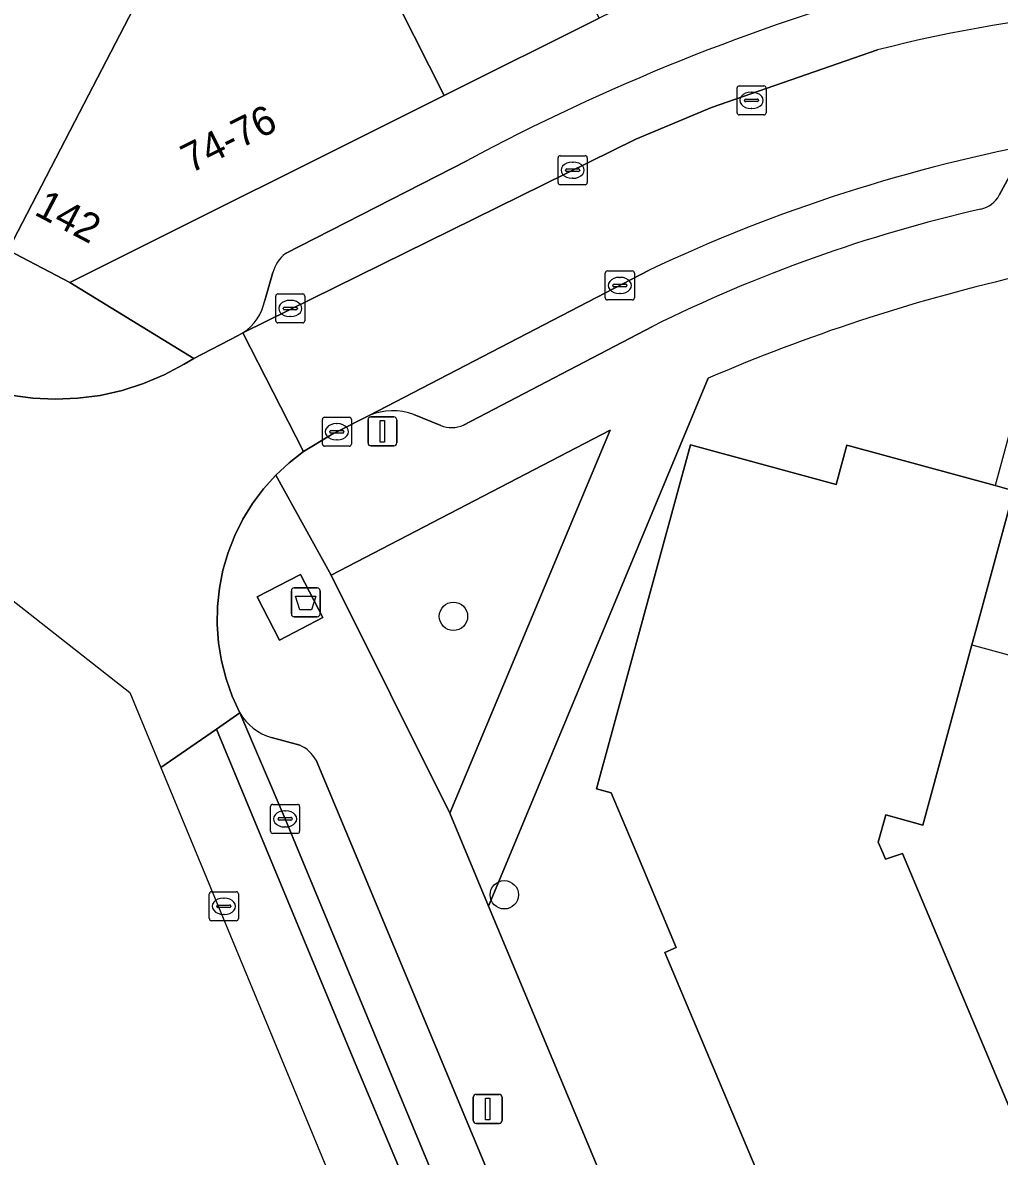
# Model space of a CAD drawing. Extents: x 159716 to 160783, y 383290 to 384031.
# Drawn here: x 159891.75 to 159925.41, y 383489.56 to 383528.64 of the extents above; entities that cross this region are included whole.
import ezdxf

# ---------------------------------------------------------------- set-up
doc = ezdxf.new("R2010")
doc.units = 0
for name, color, linetype in [('IMGEO_Afval_apart_plaats', 7, 'Continuous'), ('IMGEO_Boom', 7, 'Continuous'), ('IMGEO_Erf', 7, 'Continuous'), ('IMGEO_Groenvoorziening', 7, 'Continuous'), ('IMGEO_Kolk', 7, 'Continuous'), ('IMGEO_Lichtmast', 7, 'Continuous'), ('IMGEO_Pand', 7, 'Continuous'), ('IMGEO_Pand_nummerreeks', 7, 'Continuous'), ('IMGEO_Pand_overbouw', 7, 'Continuous'), ('IMGEO_Parkeervlak_open', 7, 'Continuous'), ('IMGEO_Rijbaan_lokaal_gesloten', 7, 'Continuous'), ('IMGEO_Rijbaan_lokaal_open', 7, 'Continuous'), ('IMGEO_Rioolput', 7, 'Continuous'), ('IMGEO_Voetpad_gesloten', 7, 'Continuous'), ('IMGEO_Voetpad_open', 7, 'Continuous')]:
    doc.layers.add(name, color=color, linetype=linetype)

msp = doc.modelspace()

# ---------------------------------------------------------------- linework, layer by layer
at = {"layer": 'IMGEO_Afval_apart_plaats'}
for p, q in [((159901.007, 383508.26), (159901.007, 383509.06)), ((159901.007, 383509.06), (159901.007, 383508.26)), ((159901.107, 383509.16), (159901.897, 383509.16)), ((159901.897, 383509.16), (159901.107, 383509.16)), ((159901.997, 383509.06), (159901.997, 383508.26)), ((159901.997, 383508.26), (159901.997, 383509.06)), ((159901.897, 383508.16), (159901.107, 383508.16)), ((159901.107, 383508.16), (159901.897, 383508.16))]:
    msp.add_line(p, q, dxfattribs=at)
msp.add_lwpolyline([(159901.15, 383508.874), (159901.854, 383508.874), (159901.705, 383508.404), (159901.299, 383508.404), (159901.15, 383508.874)], dxfattribs=at)
for centre, start, end in [((159901.107, 383509.06), 90, 180), ((159901.107, 383509.06), 90, 180), ((159901.897, 383509.06), 0, 90), ((159901.897, 383509.06), 360, 90), ((159901.107, 383508.26), 180, 270), ((159901.107, 383508.26), 180, 270), ((159901.897, 383508.26), 270, 0), ((159901.897, 383508.26), 270, 0)]:
    msp.add_arc(centre, 0.1, start, end, dxfattribs=at)
at = {"layer": 'IMGEO_Boom'}
for centre in [(159906.592, 383508.177), (159908.344, 383498.578)]:
    msp.add_circle(centre, 0.489, dxfattribs=at)
at = {"layer": 'IMGEO_Erf'}
for points in [[(159891.242, 383520.801), (159893.545, 383525.239), (159900.223, 383538.106)], [(159915.373, 383516.384), (159908.553, 383500), (159907.8, 383498.19), (159915.231, 383480.4)], [(159919.884, 383482.335), (159913.879, 383496.592), (159914.273, 383496.757), (159912.907, 383500), (159912.026, 383502.092), (159911.522, 383502.229), (159914.757, 383514.09), (159919.784, 383512.719), (159920.154, 383514.078), (159925.264, 383512.684), (159925.91, 383512.508), (159924.595, 383507.685), (159924.46, 383507.191), (159922.767, 383500.983), (159921.49, 383501.331), (159921.233, 383500.388), (159921.397, 383500), (159921.479, 383499.806), (159922.071, 383500), (159928.06, 383485.779)]]:
    msp.add_lwpolyline(points, dxfattribs=at)
msp.add_arc((159940.155, 383458.88), 62.617, 103.1165, 113.31385, dxfattribs=at)
at = {"layer": 'IMGEO_Groenvoorziening'}
msp.add_lwpolyline([(159911.993, 383514.6), (159902.373, 383509.598), (159906.473, 383501.392)], close=True, dxfattribs=at)
at = {"layer": 'IMGEO_Kolk'}
for p, q in [((159910.275, 383524.056), (159911.127, 383524.056)), ((159910.2, 383523.13), (159910.2, 383523.982)), ((159910.688, 383523.836), (159910.713, 383523.836)), ((159911.201, 383523.982), (159911.201, 383523.13)), ((159910.459, 383523.55), (159910.459, 383523.562)), ((159910.897, 383523.513), (159910.499, 383523.513)), ((159910.502, 383523.599), (159910.9, 383523.599)), ((159910.711, 383523.276), (159910.686, 383523.276)), ((159910.943, 383523.562), (159910.943, 383523.55)), ((159911.127, 383523.056), (159910.275, 383523.056)), ((159911.826, 383519.156), (159911.826, 383520.008)), ((159911.901, 383520.082), (159912.753, 383520.082)), ((159912.314, 383519.862), (159912.339, 383519.862)), ((159912.827, 383520.008), (159912.827, 383519.156)), ((159912.085, 383519.576), (159912.085, 383519.588)), ((159912.523, 383519.539), (159912.125, 383519.539)), ((159912.128, 383519.625), (159912.526, 383519.625)), ((159912.569, 383519.588), (159912.569, 383519.576)), ((159900.469, 383518.364), (159900.469, 383519.216)), ((159900.544, 383519.29), (159901.396, 383519.29)), ((159900.957, 383519.07), (159900.982, 383519.07)), ((159901.47, 383519.216), (159901.47, 383518.364)), ((159912.753, 383519.082), (159911.901, 383519.082)), ((159912.337, 383519.302), (159912.312, 383519.302)), ((159900.728, 383518.784), (159900.728, 383518.796)), ((159901.166, 383518.747), (159900.768, 383518.747)), ((159900.771, 383518.833), (159901.169, 383518.833)), ((159901.212, 383518.796), (159901.212, 383518.784)), ((159901.396, 383518.29), (159900.544, 383518.29)), ((159900.98, 383518.51), (159900.955, 383518.51)), ((159902.149, 383515.039), (159903.001, 383515.039)), ((159902.074, 383514.113), (159902.074, 383514.965)), ((159902.562, 383514.819), (159902.587, 383514.819)), ((159903.075, 383514.965), (159903.075, 383514.113)), ((159902.333, 383514.533), (159902.333, 383514.545)), ((159902.771, 383514.496), (159902.373, 383514.496)), ((159902.376, 383514.582), (159902.774, 383514.582)), ((159902.585, 383514.259), (159902.56, 383514.259)), ((159902.817, 383514.545), (159902.817, 383514.533)), ((159903.001, 383514.039), (159902.149, 383514.039)), ((159900.29, 383500.77), (159900.29, 383501.622)), ((159900.365, 383501.696), (159901.217, 383501.696)), ((159900.778, 383501.476), (159900.803, 383501.476)), ((159901.291, 383501.622), (159901.291, 383500.77)), ((159900.549, 383501.19), (159900.549, 383501.202)), ((159900.987, 383501.153), (159900.589, 383501.153)), ((159900.592, 383501.239), (159900.99, 383501.239)), ((159901.033, 383501.202), (159901.033, 383501.19)), ((159901.217, 383500.696), (159900.365, 383500.696)), ((159900.801, 383500.916), (159900.776, 383500.916))]:
    msp.add_line(p, q, dxfattribs=at)
for points in [[(159910.275, 383524.056), (159911.127, 383524.056)], [(159910.2, 383523.13), (159910.2, 383523.982)], [(159911.201, 383523.982), (159911.201, 383523.13)], [(159911.127, 383523.056), (159910.275, 383523.056)], [(159911.826, 383519.156), (159911.826, 383520.008)], [(159911.901, 383520.082), (159912.753, 383520.082)], [(159912.827, 383520.008), (159912.827, 383519.156)], [(159900.469, 383518.364), (159900.469, 383519.216)], [(159900.544, 383519.29), (159901.396, 383519.29)], [(159901.47, 383519.216), (159901.47, 383518.364)], [(159912.753, 383519.082), (159911.901, 383519.082)], [(159901.396, 383518.29), (159900.544, 383518.29)], [(159902.149, 383515.039), (159903.001, 383515.039)], [(159902.074, 383514.113), (159902.074, 383514.965)], [(159903.075, 383514.965), (159903.075, 383514.113)], [(159903.001, 383514.039), (159902.149, 383514.039)], [(159900.29, 383500.77), (159900.29, 383501.622)], [(159900.365, 383501.696), (159901.217, 383501.696)], [(159901.291, 383501.622), (159901.291, 383500.77)], [(159901.217, 383500.696), (159900.365, 383500.696)]]:
    msp.add_lwpolyline(points, dxfattribs=at)
for centre, radius, start, end in [((159910.277, 383523.98), 0.0765, 91.552, 178.448), ((159910.277, 383523.98), 0.0765, 91.552, 178.448), ((159911.125, 383523.98), 0.0765, 1.552, 88.448), ((159911.125, 383523.98), 0.0765, 1.552, 88.448), ((159910.499, 383523.559), 0.0403, 85.8775, 175.7526), ((159910.496, 383523.549), 0.0366, 178.938, 274.7102), ((159910.9, 383523.556), 0.043, 264.8664, 352.4533), ((159910.904, 383523.561), 0.0386, 1.7309, 96.639), ((159910.277, 383523.132), 0.0765, 181.552, 268.448), ((159910.277, 383523.132), 0.0765, 181.552, 268.448), ((159911.125, 383523.132), 0.0765, 271.552, 358.448), ((159911.125, 383523.132), 0.0765, 271.552, 358.448), ((159911.903, 383520.006), 0.0765, 91.552, 178.448), ((159911.903, 383520.006), 0.0765, 91.552, 178.448), ((159912.751, 383520.006), 0.0765, 1.552, 88.448), ((159912.751, 383520.006), 0.0765, 1.552, 88.448), ((159912.125, 383519.585), 0.0403, 85.8775, 175.7526), ((159912.122, 383519.575), 0.0366, 178.938, 274.7102), ((159912.526, 383519.582), 0.043, 264.8664, 352.4533), ((159912.53, 383519.587), 0.0386, 1.7309, 96.639), ((159900.546, 383519.214), 0.0765, 91.552, 178.448), ((159900.546, 383519.214), 0.0765, 91.552, 178.448), ((159901.394, 383519.214), 0.0765, 1.552, 88.448), ((159901.394, 383519.214), 0.0765, 1.552, 88.448), ((159911.903, 383519.158), 0.0765, 181.552, 268.448), ((159911.903, 383519.158), 0.0765, 181.552, 268.448), ((159912.751, 383519.158), 0.0765, 271.552, 358.448), ((159912.751, 383519.158), 0.0765, 271.552, 358.448), ((159900.768, 383518.793), 0.0403, 85.8775, 175.7526), ((159900.765, 383518.783), 0.0366, 178.938, 274.7102), ((159901.169, 383518.79), 0.043, 264.8664, 352.4533), ((159901.173, 383518.795), 0.0386, 1.7309, 96.639), ((159900.546, 383518.366), 0.0765, 181.552, 268.448), ((159900.546, 383518.366), 0.0765, 181.552, 268.448), ((159901.394, 383518.366), 0.0765, 271.552, 358.448), ((159901.394, 383518.366), 0.0765, 271.552, 358.448), ((159902.151, 383514.963), 0.0765, 91.552, 178.448), ((159902.151, 383514.963), 0.0765, 91.552, 178.448), ((159902.999, 383514.963), 0.0765, 1.552, 88.448), ((159902.999, 383514.963), 0.0765, 1.552, 88.448), ((159902.373, 383514.542), 0.0403, 85.8775, 175.7526), ((159902.37, 383514.532), 0.0366, 178.938, 274.7102), ((159902.774, 383514.539), 0.043, 264.8664, 352.4533), ((159902.778, 383514.544), 0.0386, 1.7309, 96.639), ((159902.151, 383514.115), 0.0765, 181.552, 268.448), ((159902.151, 383514.115), 0.0765, 181.552, 268.448), ((159902.999, 383514.115), 0.0765, 271.552, 358.448), ((159902.999, 383514.115), 0.0765, 271.552, 358.448), ((159900.367, 383501.62), 0.0765, 91.552, 178.448), ((159900.367, 383501.62), 0.0765, 91.552, 178.448), ((159901.215, 383501.62), 0.0765, 1.552, 88.448), ((159901.215, 383501.62), 0.0765, 1.552, 88.448), ((159900.589, 383501.199), 0.0403, 85.8775, 175.7526), ((159900.586, 383501.189), 0.0366, 178.938, 274.7102), ((159900.99, 383501.196), 0.043, 264.8664, 352.4533), ((159900.994, 383501.201), 0.0386, 1.7309, 96.639), ((159900.367, 383500.772), 0.0765, 181.552, 268.448), ((159900.367, 383500.772), 0.0765, 181.552, 268.448), ((159901.215, 383500.772), 0.0765, 271.552, 358.448), ((159901.215, 383500.772), 0.0765, 271.552, 358.448)]:
    msp.add_arc(centre, radius, start, end, dxfattribs=at)
for centre, major_axis, ratio, start_param, end_param in [((159910.687, 383523.556), (-0.387, 0.002), 0.722429, 4.712389, 7.853982), ((159910.712, 383523.556), (-0.39, 0.002), 0.717154, 1.570796, 4.712389), ((159912.313, 383519.582), (-0.387, 0.002), 0.722429, 4.712389, 7.853982), ((159912.338, 383519.582), (-0.39, 0.002), 0.717154, 1.570796, 4.712389), ((159900.956, 383518.79), (-0.387, 0.002), 0.722429, 4.712389, 7.853982), ((159900.981, 383518.79), (-0.39, 0.002), 0.717154, 1.570796, 4.712389), ((159902.561, 383514.539), (-0.387, 0.002), 0.722429, 4.712389, 7.853982), ((159902.586, 383514.539), (-0.39, 0.002), 0.717154, 1.570796, 4.712389), ((159900.777, 383501.196), (-0.387, 0.002), 0.722429, 4.712389, 7.853982), ((159900.802, 383501.196), (-0.39, 0.002), 0.717154, 1.570796, 4.712389)]:
    msp.add_ellipse(centre, major_axis=major_axis, ratio=ratio, start_param=start_param, end_param=end_param, dxfattribs=at)
at = {"layer": 'IMGEO_Lichtmast'}
for p, q in [((159903.749, 383515.053), (159904.539, 383515.053)), ((159904.539, 383515.053), (159903.749, 383515.053)), ((159903.649, 383514.153), (159903.649, 383514.953)), ((159903.649, 383514.953), (159903.649, 383514.153)), ((159904.639, 383514.953), (159904.639, 383514.153)), ((159904.639, 383514.153), (159904.639, 383514.953)), ((159904.539, 383514.053), (159903.749, 383514.053)), ((159903.749, 383514.053), (159904.539, 383514.053)), ((159907.276, 383490.798), (159907.276, 383491.598)), ((159907.276, 383491.598), (159907.276, 383490.798)), ((159907.376, 383491.698), (159908.166, 383491.698)), ((159908.166, 383491.698), (159907.376, 383491.698)), ((159908.266, 383491.598), (159908.266, 383490.798)), ((159908.266, 383490.798), (159908.266, 383491.598)), ((159908.166, 383490.698), (159907.376, 383490.698)), ((159907.376, 383490.698), (159908.166, 383490.698))]:
    msp.add_line(p, q, dxfattribs=at)
for points in [[(159904.069, 383514.928), (159904.219, 383514.928), (159904.219, 383514.178), (159904.069, 383514.178), (159904.069, 383514.928)], [(159907.696, 383491.573), (159907.846, 383491.573), (159907.846, 383490.823), (159907.696, 383490.823), (159907.696, 383491.573)]]:
    msp.add_lwpolyline(points, dxfattribs=at)
for centre, start, end in [((159903.749, 383514.953), 90, 180), ((159903.749, 383514.953), 90, 180), ((159904.539, 383514.953), 0, 90), ((159904.539, 383514.953), 360, 90), ((159903.749, 383514.153), 180, 270), ((159903.749, 383514.153), 180, 270), ((159904.539, 383514.153), 270, 0), ((159904.539, 383514.153), 270, 0), ((159907.376, 383491.598), 90, 180), ((159907.376, 383491.598), 90, 180), ((159908.166, 383491.598), 0, 90), ((159908.166, 383491.598), 360, 90), ((159907.376, 383490.798), 180, 270), ((159907.376, 383490.798), 180, 270), ((159908.166, 383490.798), 270, 0), ((159908.166, 383490.798), 270, 0)]:
    msp.add_arc(centre, 0.1, start, end, dxfattribs=at)
at = {"layer": 'IMGEO_Pand'}
for points in [[(159905.592, 383541.891), (159905.079, 383541.698), (159904.331, 383543.708), (159903.829, 383545.054), (159901.789, 383541.122), (159902.979, 383538.531), (159904.367, 383535.512), (159902.108, 383534.372), (159906.271, 383526.127), (159911.609, 383528.796)], [(159902.108, 383534.372), (159900.223, 383538.106), (159893.545, 383525.239), (159891.242, 383520.801), (159893.373, 383519.679), (159906.271, 383526.127)], [(159925.264, 383512.684), (159920.154, 383514.078), (159919.784, 383512.719), (159914.757, 383514.09), (159911.522, 383502.229), (159912.026, 383502.092), (159912.907, 383500), (159914.273, 383496.757), (159913.879, 383496.592), (159919.884, 383482.335), (159924.492, 383484.276), (159928.06, 383485.779), (159922.071, 383500), (159921.479, 383499.806), (159921.397, 383500), (159921.233, 383500.388), (159921.49, 383501.331), (159922.767, 383500.983), (159924.46, 383507.191), (159924.595, 383507.685), (159925.91, 383512.508)]]:
    msp.add_lwpolyline(points, close=True, dxfattribs=at)
at = {"layer": 'IMGEO_Pand_overbouw'}
msp.add_lwpolyline([(159927.116, 383506.469), (159928.14, 383510.222), (159929.455, 383515.045), (159926.151, 383515.939), (159925.264, 383512.684), (159925.91, 383512.508), (159924.595, 383507.685), (159924.46, 383507.191)], close=True, dxfattribs=at)
at = {"layer": 'IMGEO_Parkeervlak_open'}
for points in [[(159912.883, 383524.63), (159915.482, 383525.722), (159921.204, 383527.702)], [(159899.335, 383517.95), (159912.883, 383524.63)], [(159907.056, 383523.884), (159900.805, 383520.68)], [(159925.406, 383522.691), (159925.896, 383523.601)], [(159913.334, 383520.111), (159903.686, 383515.102)], [(159900.367, 383520.026), (159900.09, 383519.068)], [(159906.936, 383514.765), (159913.451, 383518.17)], [(159905.232, 383515.139), (159906.158, 383514.752)], [(159899.231, 383504.853), (159900.789, 383501.196), (159901.285, 383500), (159906.203, 383488.152), (159911.754, 383474.791), (159919.519, 383456.326), (159928.849, 383433.865), (159936.262, 383416.118), (159943.529, 383398.824), (159944.714, 383396.035)], [(159901.295, 383503.737), (159900.324, 383504.001)], [(159913.989, 383474.129), (159903.2, 383500), (159901.858, 383503.217)]]:
    msp.add_lwpolyline(points, dxfattribs=at)
for centre, radius, start, end in [((159942.008, 383458.755), 73.915, 105.61177, 118.22045), ((159933.739, 383478.379), 50.891, 86.0011, 104.2592), ((159937.171, 383469.615), 55.839, 100.3731, 115.2704), ((159924.545, 383523.183), 0.992, 283.2911, 330.2457), ((159936.257, 383472.239), 51.281, 102.9412, 116.4062), ((159901.513, 383519.732), 1.183, 126.7545, 165.6231), ((159898.418, 383519.384), 1.702, 302.62, 349.3167), ((159904.508, 383513.064), 2.197, 70.7691, 111.9729), ((159906.531, 383515.709), 1.027, 248.7072, 293.2074), ((159900.794, 383505.731), 1.793, 209.3264, 254.8003), ((159900.82, 383502.658), 1.178, 28.2984, 66.2491)]:
    msp.add_arc(centre, radius, start, end, dxfattribs=at)
at = {"layer": 'IMGEO_Rijbaan_lokaal_gesloten'}
msp.add_lwpolyline([(159898.421, 383504.292), (159903.109, 383492.991), (159910.35, 383475.775), (159918.123, 383457.211), (159927.747, 383434.036), (159934.862, 383417.01), (159942.26, 383399.261), (159942.587, 383398.482), (159943.529, 383398.824), (159936.262, 383416.118), (159928.849, 383433.865), (159919.519, 383456.326), (159911.754, 383474.791), (159906.203, 383488.152), (159901.285, 383500), (159900.789, 383501.196), (159899.231, 383504.853)], close=True, dxfattribs=at)
at = {"layer": 'IMGEO_Rijbaan_lokaal_open'}
for points in [[(159921.204, 383527.702), (159915.482, 383525.722), (159912.883, 383524.63), (159899.335, 383517.95), (159901.429, 383513.856), (159902.377, 383514.433), (159902.575, 383514.541), (159903.686, 383515.102), (159913.334, 383520.111)], [(159888.938, 383510.652), (159895.437, 383505.552), (159896.507, 383502.966), (159896.507, 383502.966), (159898.421, 383504.292), (159899.231, 383504.853), (159898.965, 383505.431), (159898.753, 383506.026), (159898.596, 383506.638), (159898.494, 383507.26), (159898.447, 383507.89), (159898.458, 383508.521), (159898.524, 383509.149), (159898.647, 383509.768), (159898.824, 383510.374), (159899.054, 383510.962), (159899.337, 383511.527), (159899.668, 383512.064), (159900.046, 383512.569), (159900.468, 383513.039), (159900.93, 383513.469), (159901.429, 383513.856), (159899.335, 383517.95), (159899.172, 383517.86), (159897.641, 383517.069), (159897.312, 383516.865), (159896.626, 383516.501), (159895.911, 383516.2), (159895.172, 383515.963), (159894.414, 383515.794), (159893.645, 383515.693), (159892.869, 383515.662), (159892.094, 383515.699), (159891.325, 383515.806)]]:
    msp.add_lwpolyline(points, dxfattribs=at)
msp.add_lwpolyline([(159896.507, 383502.966), (159908.349, 383474.342), (159940.105, 383397.581), (159942.587, 383398.482), (159942.26, 383399.261), (159934.862, 383417.01), (159927.747, 383434.036), (159918.123, 383457.211), (159910.35, 383475.775), (159903.109, 383492.991), (159898.421, 383504.292), (159896.507, 383502.966)], close=True, dxfattribs=at)
for centre, radius, start, end in [((159933.739, 383478.379), 50.891, 86.0011, 104.2592), ((159937.171, 383469.615), 55.839, 100.3731, 115.2704)]:
    msp.add_arc(centre, radius, start, end, dxfattribs=at)
at = {"layer": 'IMGEO_Rioolput'}
for p, q in [((159916.366, 383525.537), (159916.366, 383526.389)), ((159916.441, 383526.463), (159917.293, 383526.463)), ((159917.367, 383526.389), (159917.367, 383525.537)), ((159916.668, 383526.006), (159917.066, 383526.006)), ((159916.854, 383526.243), (159916.879, 383526.243)), ((159916.625, 383525.957), (159916.625, 383525.969)), ((159917.063, 383525.92), (159916.665, 383525.92)), ((159916.877, 383525.683), (159916.852, 383525.683)), ((159917.109, 383525.969), (159917.109, 383525.957)), ((159917.293, 383525.463), (159916.441, 383525.463)), ((159898.253, 383498.682), (159899.105, 383498.682)), ((159898.178, 383497.756), (159898.178, 383498.608)), ((159898.48, 383498.225), (159898.878, 383498.225)), ((159898.666, 383498.462), (159898.691, 383498.462)), ((159899.179, 383498.608), (159899.179, 383497.756)), ((159898.437, 383498.176), (159898.437, 383498.188)), ((159898.875, 383498.139), (159898.477, 383498.139)), ((159898.689, 383497.902), (159898.664, 383497.902)), ((159898.921, 383498.188), (159898.921, 383498.176)), ((159899.105, 383497.682), (159898.253, 383497.682))]:
    msp.add_line(p, q, dxfattribs=at)
for points in [[(159916.366, 383525.537), (159916.366, 383526.389)], [(159916.441, 383526.463), (159917.293, 383526.463)], [(159917.367, 383526.389), (159917.367, 383525.537)], [(159917.293, 383525.463), (159916.441, 383525.463)], [(159898.253, 383498.682), (159899.105, 383498.682)], [(159898.178, 383497.756), (159898.178, 383498.608)], [(159899.179, 383498.608), (159899.179, 383497.756)], [(159899.105, 383497.682), (159898.253, 383497.682)]]:
    msp.add_lwpolyline(points, dxfattribs=at)
for centre, radius, start, end in [((159916.443, 383526.387), 0.0765, 91.552, 178.448), ((159916.443, 383526.387), 0.0765, 91.552, 178.448), ((159917.291, 383526.387), 0.0765, 1.552, 88.448), ((159917.291, 383526.387), 0.0765, 1.552, 88.448), ((159916.665, 383525.966), 0.0403, 85.8775, 175.7526), ((159917.07, 383525.968), 0.0386, 1.7309, 96.639), ((159916.662, 383525.956), 0.0366, 178.938, 274.7102), ((159917.066, 383525.963), 0.043, 264.8664, 352.4533), ((159916.443, 383525.539), 0.0765, 181.552, 268.448), ((159916.443, 383525.539), 0.0765, 181.552, 268.448), ((159917.291, 383525.539), 0.0765, 271.552, 358.448), ((159917.291, 383525.539), 0.0765, 271.552, 358.448), ((159898.255, 383498.606), 0.0765, 91.552, 178.448), ((159898.255, 383498.606), 0.0765, 91.552, 178.448), ((159899.103, 383498.606), 0.0765, 1.552, 88.448), ((159899.103, 383498.606), 0.0765, 1.552, 88.448), ((159898.477, 383498.185), 0.0403, 85.8775, 175.7526), ((159898.882, 383498.187), 0.0386, 1.7309, 96.639), ((159898.474, 383498.175), 0.0366, 178.938, 274.7102), ((159898.878, 383498.182), 0.043, 264.8664, 352.4533), ((159898.255, 383497.758), 0.0765, 181.552, 268.448), ((159898.255, 383497.758), 0.0765, 181.552, 268.448), ((159899.103, 383497.758), 0.0765, 271.552, 358.448), ((159899.103, 383497.758), 0.0765, 271.552, 358.448)]:
    msp.add_arc(centre, radius, start, end, dxfattribs=at)
for centre, major_axis, ratio, start_param, end_param in [((159916.853, 383525.963), (-0.387, 0.002), 0.722429, 4.712389, 7.853982), ((159916.878, 383525.963), (-0.39, 0.002), 0.717154, 1.570796, 4.712389), ((159898.665, 383498.182), (-0.387, 0.002), 0.722429, 4.712389, 7.853982), ((159898.69, 383498.182), (-0.39, 0.002), 0.717154, 1.570796, 4.712389)]:
    msp.add_ellipse(centre, major_axis=major_axis, ratio=ratio, start_param=start_param, end_param=end_param, dxfattribs=at)
at = {"layer": 'IMGEO_Voetpad_gesloten'}
msp.add_lwpolyline([(159901.32, 383509.622), (159899.823, 383508.844), (159900.597, 383507.354), (159902.094, 383508.132)], close=True, dxfattribs=at)
at = {"layer": 'IMGEO_Voetpad_open'}
for points in [[(159947.255, 383531.473), (159946.87, 383531.645), (159946.23, 383531.751), (159940.463, 383532.708), (159936.065, 383533.438), (159934.29, 383533.476), (159932.224, 383533.52), (159928.2, 383533.24), (159924.207, 383532.962), (159922.456, 383532.636), (159920.411, 383532.255), (159916.931, 383530.957), (159913, 383529.491), (159911.609, 383528.796), (159906.271, 383526.127), (159893.373, 383519.679), (159897.641, 383517.069), (159899.172, 383517.86), (159899.335, 383517.95)], [(159900.805, 383520.68), (159907.056, 383523.884)], [(159925.896, 383523.601), (159925.406, 383522.691)], [(159891.325, 383515.806), (159892.094, 383515.699), (159892.869, 383515.662), (159893.645, 383515.693), (159894.414, 383515.794), (159895.172, 383515.963), (159895.911, 383516.2), (159896.626, 383516.501), (159897.312, 383516.865), (159897.641, 383517.069), (159893.373, 383519.679), (159891.242, 383520.801)], [(159900.09, 383519.068), (159900.367, 383520.026)], [(159913.451, 383518.17), (159906.936, 383514.765)], [(159903.686, 383515.102), (159902.575, 383514.541), (159902.377, 383514.433), (159901.429, 383513.856), (159900.93, 383513.469), (159900.468, 383513.039), (159902.373, 383509.598), (159911.993, 383514.6), (159906.473, 383501.392), (159907.8, 383498.19), (159908.553, 383500), (159915.373, 383516.384)], [(159906.158, 383514.752), (159905.232, 383515.139)], [(159907.8, 383498.19), (159906.473, 383501.392), (159902.373, 383509.598), (159900.468, 383513.039), (159900.046, 383512.569), (159899.668, 383512.064), (159899.337, 383511.527), (159899.054, 383510.962), (159898.824, 383510.374), (159898.647, 383509.768), (159898.524, 383509.149), (159898.458, 383508.521), (159898.447, 383507.89), (159898.494, 383507.26), (159898.596, 383506.638), (159898.753, 383506.026), (159898.965, 383505.431), (159899.231, 383504.853)], [(159900.324, 383504.001), (159901.295, 383503.737)], [(159901.858, 383503.217), (159903.2, 383500), (159913.989, 383474.129)], [(159915.231, 383480.4), (159907.8, 383498.19)]]:
    msp.add_lwpolyline(points, dxfattribs=at)
msp.add_lwpolyline([(159900.597, 383507.354), (159899.823, 383508.844), (159901.32, 383509.622), (159902.094, 383508.132)], close=True, dxfattribs=at)
for centre, radius, start, end in [((159942.008, 383458.755), 73.915, 105.61177, 118.22045), ((159924.545, 383523.183), 0.992, 283.2911, 330.2457), ((159936.257, 383472.239), 51.281, 102.9412, 116.4062), ((159901.513, 383519.732), 1.183, 126.7545, 165.6231), ((159940.155, 383458.88), 62.617, 103.1165, 113.31385), ((159898.418, 383519.384), 1.702, 302.62, 349.3167), ((159904.508, 383513.064), 2.197, 70.7691, 111.9729), ((159906.531, 383515.709), 1.027, 248.7072, 293.2074), ((159900.794, 383505.731), 1.793, 209.3264, 254.8003), ((159900.82, 383502.658), 1.178, 28.2984, 66.2491)]:
    msp.add_arc(centre, radius, start, end, dxfattribs=at)

# ---------------------------------------------------------------- texts
at = {"layer": 'IMGEO_Pand_nummerreeks'}
for s, rotation, p in [('74-76', 26.5623, (159897.53, 383523.434)), ('142', 332.2345, (159892.107, 383522.041))]:
    msp.add_text(s, height=1, rotation=rotation, dxfattribs=at).set_placement(p)

doc.saveas('drawing.dxf')
